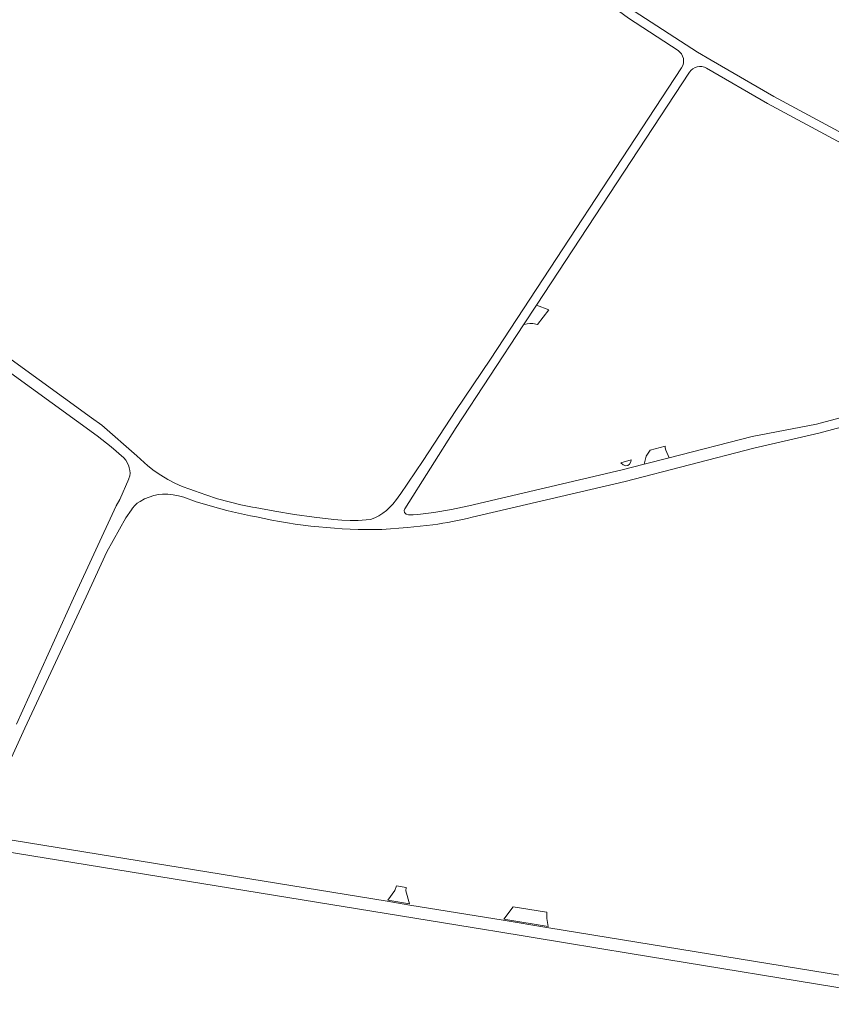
# Model space of a CAD drawing. Header units: metres. Extents: x 166325 to 190320, y 381923 to 404576.
# Tile 568 of 656: x 173156 to 173423, y 393376 to 393699. Entities that reach past the tile are written whole.
import ezdxf

# ---------------------------------------------------------------- set-up
doc = ezdxf.new("R2010")
doc.units = ezdxf.units.M
for name, color, linetype, lineweight in [('B-WE-VH-VERHARDING_ASFALT-GV', 8, 'Continuous', 18), ('B-WE-VH-VERHARDING_BETONSTRAATSTEEN-GV', 8, 'Continuous', 18), ('B-WE-VH-VERHARDING_HALFVERHARDING-GV', 8, 'Continuous', 18), ('X-XX-AL-TEKENBLAD-T50', 4, 'Continuous', 50)]:
    doc.layers.add(name, color=color, linetype=linetype, lineweight=lineweight)
doc.styles.add('NLCS-ISO-M500-T50', font='NLCS-ISO.ttf', dxfattribs={"height": 2.5})

msp = doc.modelspace()

# ---------------------------------------------------------------- linework, layer by layer
at = {"layer": 'B-WE-VH-VERHARDING_ASFALT-GV', "flags": 128}
for points in [[(173117.834, 393431.845), (173309.492, 393400.67), (173312.166, 393400.236), (173335.397, 393396.457), (173356.618, 393392.927), (173435.442, 393380.005)], [(173483.731, 393376.251), (173329.87, 393401.386), (173314.942, 393403.82), (173284.327, 393408.812), (173276.804, 393410.038), (173145.563, 393431.436)]]:
    msp.add_lwpolyline(points, dxfattribs=at)
at = {"layer": 'B-WE-VH-VERHARDING_BETONSTRAATSTEEN-GV', "flags": 128}
for points in [[(173329.956, 393604.035), (173325.889, 393605.585), (173321.604, 393599.067), (173321.824, 393599.156), (173322.748, 393599.422), (173323.704, 393599.531), (173324.664, 393599.481), (173326.148, 393599.24)], [(173361.895, 393556.058), (173361.16, 393553.358), (173369.439, 393555.485), (173368.27, 393557.996), (173368.096, 393558.775), (173368.099, 393559.294), (173363.144, 393557.997)], [(173356.955, 393554.845), (173353.565, 393553.859), (173354.354, 393553.22), (173355.204, 393552.885), (173355.89, 393552.986), (173356.42, 393553.422), (173356.779, 393554.124)], [(173282.992, 393413.463), (173283.105, 393414.567), (173279.96, 393415.151), (173279.418, 393413.604), (173277.071, 393410.4), (173284.167, 393409.243)], [(173315.165, 393404.189), (173329.733, 393401.814), (173329.222, 393404.339), (173329.251, 393406.51), (173328.454, 393406.605), (173318.253, 393408.193)]]:
    msp.add_lwpolyline(points, close=True, dxfattribs=at)
at = {"layer": 'B-WE-VH-VERHARDING_HALFVERHARDING-GV', "flags": 128}
for points in [[(173550.882, 393603.113), (173550.576, 393603.044), (173547.265, 393602.122), (173542.91, 393600.873), (173539.627, 393601.493), (173535.154, 393602.805), (173530.771, 393605.23), (173525.241, 393608.355), (173496.347, 393624.4), (173454.784, 393646.553), (173403.791, 393674.02), (173383.148, 393685.949), (173378.733, 393688.5), (173357.891, 393702.002), (173338.573, 393716.445), (173336.496, 393714.105), (173356.066, 393699.666), (173372.315, 393689.062)], [(173373.492, 393683.426), (173310.748, 393587.872), (173299.364, 393570.991), (173288.65, 393554.597), (173281.109, 393543.425), (173281.027, 393543.297), (173279.947, 393541.762), (173278.74, 393540.324), (173277.415, 393538.995), (173276.622, 393538.244), (173275.429, 393537.303), (173274.143, 393536.494), (173272.78, 393535.823), (173271.354, 393535.3), (173269.944, 393535.127), (173267.308, 393534.927), (173264.665, 393534.886), (173262.024, 393535.006), (173259.395, 393535.285), (173259.377, 393535.287), (173252.875, 393536.022), (173246.392, 393536.917), (173239.933, 393537.969), (173233.502, 393539.179), (173232.672, 393539.321), (173228.789, 393540.086), (173224.94, 393541.007), (173221.131, 393542.082), (173217.369, 393543.311), (173213.66, 393544.691), (173212.091, 393545.188), (173209.606, 393546.111), (173207.182, 393547.182), (173204.826, 393548.397), (173202.548, 393549.752), (173200.355, 393551.242), (173198.257, 393552.862), (173194.645, 393556.129), (173183.227, 393566.181), (173179.864, 393568.614), (173119.018, 393612.625)], [(173325.889, 393605.585), (173376.096, 393681.949)], [(173381.688, 393683.279), (173401.727, 393671.734), (173451.85, 393644.725)], [(173116.86, 393609.642), (173181.721, 393562.692), (173186.312, 393559.083), (173190.392, 393555.515), (173191.067, 393554.685), (173191.611, 393553.764), (173192.012, 393552.773), (173192.17, 393552.197), (173192.39, 393551.334), (173192.452, 393550.445), (173192.355, 393549.56), (173192.101, 393548.706), (173192.068, 393548.625), (173189.09, 393541.764), (173187.921, 393539.721), (173173.946, 393509.422), (173155.149, 393468.078)], [(173494.403, 393586.959), (173417.767, 393566.492), (173396.677, 393562.482), (173369.439, 393555.485), (173361.16, 393553.358), (173354.005, 393551.52), (173303.636, 393539.744), (173298.006, 393538.556), (173292.207, 393537.578), (173286.908, 393536.909), (173285.363, 393536.746), (173283.81, 393536.785), (173283.1, 393537.028), (173282.541, 393537.527), (173282.434, 393538.178), (173282.663, 393538.797), (173299.45, 393565.371), (173321.604, 393599.067), (173325.889, 393605.585)], [(173304.743, 393536.001), (173355.017, 393547.709), (173397.159, 393558.602), (173418.541, 393563.594), (173495.203, 393584.067), (173548.081, 393599.236), (173551.3, 393600.133), (173551.644, 393600.239), (173550.882, 393603.113)], [(173144.276, 393437.013), (173157.877, 393466.83), (173178.065, 393509.873), (173184.823, 393524.609), (173191.073, 393535.819), (173192.941, 393538.432), (173193.32, 393539.013), (173194.017, 393539.842), (173194.828, 393540.559), (173195.736, 393541.148), (173195.831, 393541.207), (173197.235, 393541.976), (173198.71, 393542.602), (173200.239, 393543.077), (173201.808, 393543.398), (173203.138, 393543.511), (173204.906, 393543.52), (173206.668, 393543.37), (173208.409, 393543.061), (173210.115, 393542.596), (173214.214, 393541.078), (173218.415, 393539.869)], [(173275.055, 393531.973), (173283.474, 393532.6), (173291.865, 393533.538)]]:
    msp.add_lwpolyline(points, dxfattribs=at)
at = {"layer": 'B-WE-VH-VERHARDING_HALFVERHARDING-GV'}
for points in [[(173372.315, 393689.062, -0.414994), (173373.492, 393683.426)], [(173376.096, 393681.949, -0.397334), (173381.688, 393683.279)], [(173218.415, 393539.869, 0.0271073), (173233.939, 393536.078)], [(173233.939, 393536.078, 0.058252), (173275.055, 393531.973)], [(173291.865, 393533.538, 0.030679), (173304.743, 393536.001)]]:
    msp.add_lwpolyline(points, format="xyb", dxfattribs=at)

# ---------------------------------------------------------------- next in the draw order: texts
at = {"layer": 'X-XX-AL-TEKENBLAD-T50', "insert": (172920.96, 393553.731), "char_height": 180, "attachment_point": 7, "rotation": 53.24432, "style": 'NLCS-ISO-M500-T50', "bg_fill": 3, "box_fill_scale": 1, "bg_fill_color": 256, "bg_fill_transparency": 0}
msp.add_mtext('N615', dxfattribs=at)

doc.saveas('drawing.dxf')
